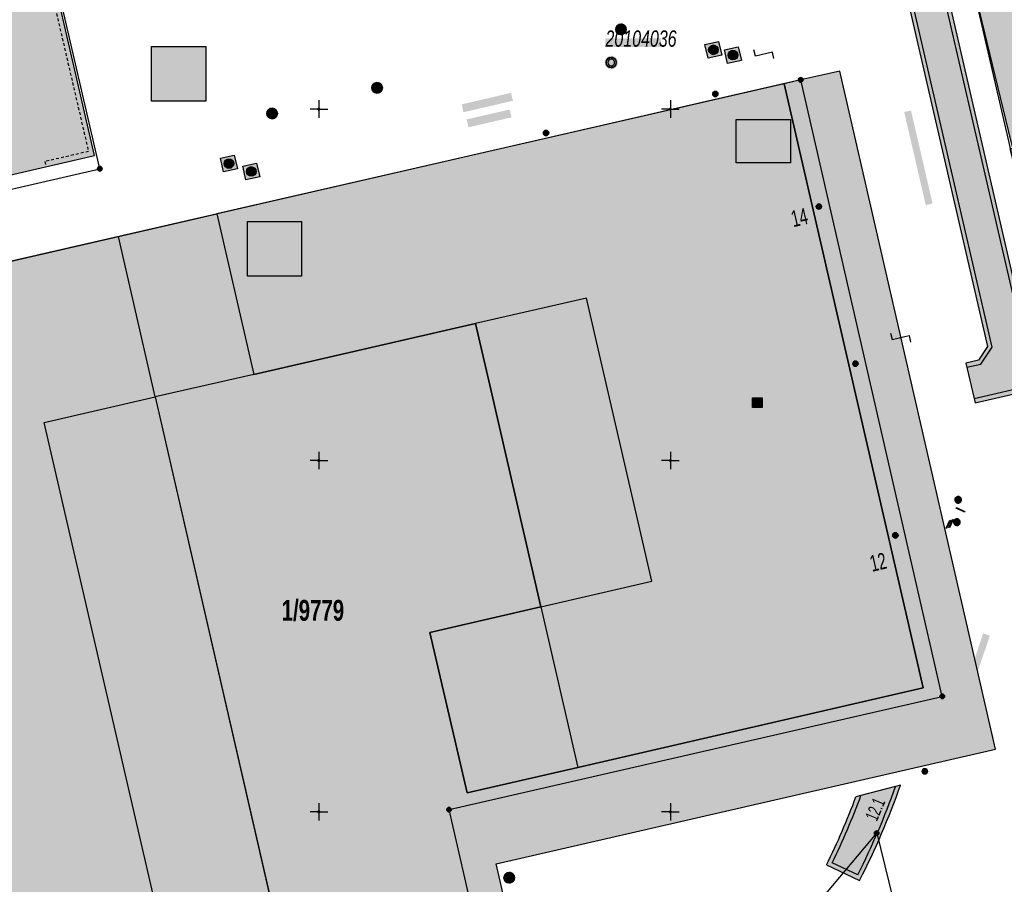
# Model space of a CAD drawing. Header units: metres. Extents: x 2695560 to 2696939, y 1260491 to 1262050.
# Tile 921 of 1005: x 2696555 to 2696625, y 1261545 to 1261606. Entities that reach past the tile are written whole.
import ezdxf

# ---------------------------------------------------------------- set-up
doc = ezdxf.new("R2010")
doc.units = ezdxf.units.M
doc.linetypes.add('AUSGEZOGEN', pattern=[0])
doc.linetypes.add('VERDECKT2_S2', pattern=[0.36, 0.2, -0.16])
for name, color, linetype in [('XR$1$AV_Flächen (EO)', 7, 'AUSGEZOGEN'), ('XR$1$AV_Gebäudeflächen (BB)', 7, 'AUSGEZOGEN'), ('XR$1$AV_Gebäudeflächen ut.', 7, 'AUSGEZOGEN'), ('XR$1$AV_Grenzpunkte', 7, 'AUSGEZOGEN'), ('XR$1$AV_Grundstück-Nr.', 7, 'AUSGEZOGEN'), ('XR$1$AV_Haus-Nr.', 7, 'AUSGEZOGEN'), ('XR$1$AV_Koordinatennetzpunkte', 7, 'AUSGEZOGEN'), ('XR$1$AV_Lagefixpunkt-Nr.', 7, 'AUSGEZOGEN'), ('XR$1$AV_Lagefixpunkte', 7, 'AUSGEZOGEN'), ('XR$1$AV_Linien (BB)', 7, 'AUSGEZOGEN'), ('XR$1$AV_Linien (EO)', 7, 'AUSGEZOGEN'), ('XR$1$AW_LK_Schachtdeckel', 24, 'AUSGEZOGEN'), ('XR$1$AW_LK_Zwischenpunkt', 24, 'AUSGEZOGEN'), ('XR$1$Liegenschaftsgrenzen', 7, 'AUSGEZOGEN'), ('XR$1$PFAV', 255, 'AUSGEZOGEN'), ('XR$1$PFAW', 255, 'AUSGEZOGEN'), ('XR$1$PFWA', 255, 'AUSGEZOGEN'), ('XR$1$PFWFM', 255, 'AUSGEZOGEN'), ('XR$1$TV_LK_KNOTEN', 92, 'AUSGEZOGEN'), ('XR$1$WA_LK_Absperrarmatur', 171, 'AUSGEZOGEN'), ('XR$1$WA_LK_Rohrleitungsteil', 171, 'AUSGEZOGEN')]:
    doc.layers.add(name, color=color, linetype=linetype)
doc.styles.add('ARIAL', font='arial.ttf')

# ---------------------------------------------------------------- blocks, each defined once
blk = doc.blocks.new('COMPLEXOBJECT_713')
at = {"layer": 'XR$1$AV_Linien (BB)', "color": 7, "linetype": 'AUSGEZOGEN', "transparency": 33554687}
blk.add_line((6610.145, 11513.715), (6612.244, 11516.538), dxfattribs=at)
blk.add_lwpolyline([(6631.014, 11545.905), (6634.673, 11552.676), (6639.01, 11561.037)], dxfattribs=at)
for centre, radius, start, end in [((6367.033, 11694.13), 302.748, 329.08387, 330.68586), ((6366.115, 11694.662), 303.809, 327.54164, 329.08665), ((6284.824, 11749.592), 401.891, 325.97238, 327.15376), ((6283.328, 11750.508), 403.643, 324.57439, 325.98347), ((6311.787, 11746.245), 378.27, 321.38154, 322.06841), ((6296.405, 11758.38), 397.861, 320.49325, 321.39861), ((6329.148, 11733.229), 356.601, 319.42355, 320.26445), ((6344.642, 11720.037), 336.253, 317.83525, 319.41347), ((6394.231, 11673.611), 268.334, 316.37035, 318.07541), ((6352.219, 11714.347), 326.851, 314.60613, 316.28321)]:
    blk.add_arc(centre, radius, start, end, dxfattribs=at)
blk = doc.blocks.new('COMPLEXOBJECT_920')
at = {"layer": 'XR$1$AV_Flächen (EO)', "color": 7, "linetype": 'AUSGEZOGEN', "transparency": 33554687}
blk.add_line((6611.113, 11546.226), (6613.462, 11545.122), dxfattribs=at)
blk.add_lwpolyline([(6616.365, 11551.89), (6616.017, 11551.801), (6613.556, 11551.17), (6613.2, 11551.079)], dxfattribs=at)
for centre, radius, start, end in [((6565.675, 11569.626), 53.703, 332.85248, 340.71561), ((6565.878, 11568.554), 50.446, 333.7288, 339.7316)]:
    blk.add_arc(centre, radius, start, end, dxfattribs=at)
blk = doc.blocks.new('COMPLEXOBJECT_946')
at = {"layer": 'XR$1$AV_Flächen (EO)', "color": 7, "linetype": 'AUSGEZOGEN', "transparency": 33554687}
blk.add_line((6576.642, 11521.632), (6580.261, 11522.465), dxfattribs=at)
blk.add_lwpolyline([(6589.642, 11537.451), (6587.607, 11546.306), (6623.133, 11554.462), (6612.043, 11602.701), (6609.269, 11602.074)], dxfattribs=at)
for centre, radius, start, end in [((6577.466, 11534.646), 12.495, 327.94585, 12.972), ((6577.46, 11534.648), 12.501, 282.94864, 327.9527)]:
    blk.add_arc(centre, radius, start, end, dxfattribs=at)
blk = doc.blocks.new('COMPLEXOBJECT_1140')
at = {"layer": 'XR$1$AV_Linien (EO)', "color": 7, "linetype": 'AUSGEZOGEN', "transparency": 33554687}
blk.add_line((6613.327, 11545.518), (6611.516, 11546.368), dxfattribs=at)
for centre, radius, start, end in [((6565.499, 11569.712), 53.599, 333.16684, 340.47781), ((6565.338, 11568.82), 51.347, 334.07093, 339.89527)]:
    blk.add_arc(centre, radius, start, end, dxfattribs=at)
blk = doc.blocks.new('BWAV1')
at = {"layer": 'XR$1$PFAV', "transparency": 33554687}
blk.add_hatch(color=7, dxfattribs=at).paths.add_polyline_path([(0.67, 0), (0.656, 0.135), (0.616, 0.264), (0.55, 0.383), (0.462, 0.486), (0.354, 0.569), (0.233, 0.628), (0.101, 0.662), (-0.034, 0.669), (-0.168, 0.649), (-0.295, 0.602), (-0.41, 0.53), (-0.508, 0.436), (-0.586, 0.325), (-0.639, 0.201), (-0.667, 0.068), (-0.667, -0.068), (-0.639, -0.201), (-0.586, -0.325), (-0.508, -0.436), (-0.41, -0.53), (-0.295, -0.602), (-0.168, -0.649), (-0.034, -0.669), (0.101, -0.662), (0.233, -0.628), (0.354, -0.569), (0.462, -0.486), (0.55, -0.383), (0.616, -0.264), (0.656, -0.135)])
at = {"color": 7, "transparency": 33554687}
for radius, start, end in [(0.5, 91.19481, 268.80519), (0.326, 91.19481, 268.80519), (0.5, 268.80519, 91.19481), (0.326, 268.80519, 91.19481)]:
    blk.add_arc((0, 0), radius, start, end, dxfattribs=at)
at = {"layer": 'XR$1$PFAV', "transparency": 33554687}
blk.add_circle((0, 0), 0.5, dxfattribs=at)
blk = doc.blocks.new('BAV15')
at = {"layer": 'XR$1$PFAV', "transparency": 33554687}
blk.add_hatch(color=7, dxfattribs=at).paths.add_polyline_path([(0.5, 0), (0.49, 0.1), (0.46, 0.2), (0.41, 0.29), (0.34, 0.36), (0.26, 0.42), (0.17, 0.47), (0.08, 0.49), (-0.03, 0.5), (-0.13, 0.48), (-0.22, 0.45), (-0.31, 0.4), (-0.38, 0.33), (-0.44, 0.24), (-0.48, 0.15), (-0.5, 0.05), (-0.5, -0.05), (-0.48, -0.15), (-0.44, -0.24), (-0.38, -0.33), (-0.31, -0.4), (-0.22, -0.45), (-0.13, -0.48), (-0.03, -0.5), (0.08, -0.49), (0.17, -0.47), (0.26, -0.42), (0.34, -0.36), (0.41, -0.29), (0.46, -0.2), (0.49, -0.1)])
at = {"color": 7, "transparency": 33554687}
for start, end in [(90, 270), (270, 90)]:
    blk.add_arc((0, 0), 0.5, start, end, dxfattribs=at)
at = {"layer": 'XR$1$PFAV', "transparency": 33554687}
blk.add_circle((0, 0), 0.5, dxfattribs=at)
blk = doc.blocks.new('BAV2041')
at = {"color": 7, "transparency": 33554687}
for p, q in [((-0.05, 0), (-0.5, 0)), ((0, 0.5), (0, 0.05)), ((0.05, 0), (0.5, 0)), ((0, -0.05), (0, -0.5))]:
    blk.add_line(p, q, dxfattribs=at)
blk.add_circle((0, 0), 0.05, dxfattribs=at)
for start, end in [(90, 270), (270, 90)]:
    blk.add_arc((0, 0), 0.05, start, end, dxfattribs=at)
blk = doc.blocks.new('BAW2093')
at = {"transparency": 33554687}
blk.add_lwpolyline([(-0.375, -0.5), (0, -0.5), (0, 0.5), (0.375, 0.5)], dxfattribs=at)
blk = doc.blocks.new('BAW2087')
at = {"lineweight": 25, "true_color": 0x000000, "transparency": 33554687}
h = blk.add_hatch(color=18, dxfattribs=at)
h.paths.add_polyline_path([(-0.5, 0.5), (-0.5, -0.5), (0.5, -0.5), (0.5, 0.5)])
h.paths.add_polyline_path([(0.337, -0.069), (0.316, -0.136), (0.282, -0.196), (0.237, -0.249), (0.182, -0.292), (0.119, -0.322), (0.052, -0.34), (-0.017, -0.343), (-0.086, -0.333), (-0.151, -0.309), (-0.21, -0.272), (-0.261, -0.224), (-0.301, -0.167), (-0.328, -0.103), (-0.342, -0.035), (-0.342, 0.035), (-0.328, 0.103), (-0.301, 0.167), (-0.261, 0.224), (-0.21, 0.272), (-0.151, 0.309), (-0.086, 0.333), (-0.017, 0.343), (0.052, 0.34), (0.119, 0.322), (0.182, 0.292), (0.237, 0.249), (0.282, 0.196), (0.316, 0.136), (0.337, 0.069), (0.344, 0)], flags=16)
at = {"layer": 'XR$1$PFAW', "lineweight": 25, "transparency": 33554687}
blk.add_hatch(color=7, dxfattribs=at).paths.add_polyline_path([(0.344, 0), (0.337, 0.069), (0.316, 0.136), (0.282, 0.196), (0.237, 0.249), (0.182, 0.292), (0.119, 0.322), (0.052, 0.34), (-0.017, 0.343), (-0.086, 0.333), (-0.151, 0.309), (-0.21, 0.272), (-0.261, 0.224), (-0.301, 0.167), (-0.328, 0.103), (-0.342, 0.035), (-0.342, -0.035), (-0.328, -0.103), (-0.301, -0.167), (-0.261, -0.224), (-0.21, -0.272), (-0.151, -0.309), (-0.086, -0.333), (-0.017, -0.343), (0.052, -0.34), (0.119, -0.322), (0.182, -0.292), (0.237, -0.249), (0.282, -0.196), (0.316, -0.136), (0.337, -0.069)])
at = {"lineweight": 25, "transparency": 33554687}
for p, q in [((-0.5, 0.5, 0.993), (0.5, 0.5, 0.993)), ((-0.5, -0.5, 0.993), (-0.5, 0.5, 0.993)), ((0.5, 0.5, 0.993), (0.5, -0.5, 0.993)), ((0.5, -0.5, 0.993), (-0.5, -0.5, 0.993))]:
    blk.add_line(p, q, dxfattribs=at)
blk.add_circle((0, 0), 0.344, dxfattribs=at)
at = {"layer": 'XR$1$PFAW', "lineweight": 25, "transparency": 33554687}
blk.add_line((-0.5, 0.5), (0.5, 0.5), dxfattribs=at)
at = {"layer": 'XR$1$PFAW', "color": 31, "lineweight": 25, "transparency": 33554687}
for p, q in [((-0.5, -0.5), (-0.5, 0.5)), ((0.5, 0.5), (0.5, -0.5)), ((0.5, -0.5), (-0.5, -0.5))]:
    blk.add_line(p, q, dxfattribs=at)
at = {"layer": 'XR$1$PFAW', "lineweight": 25, "transparency": 33554687}
blk.add_circle((0, 0), 0.344, dxfattribs=at)
blk = doc.blocks.new('BAW2082')
at = {"layer": 'XR$1$PFAW', "transparency": 33554687}
blk.add_hatch(color=7, dxfattribs=at).paths.add_polyline_path([(0.509, -0.003), (0.499, 0.098), (0.469, 0.194), (0.42, 0.283), (0.354, 0.359), (0.274, 0.421), (0.183, 0.466), (0.085, 0.491), (-0.016, 0.496), (-0.116, 0.481), (-0.211, 0.446), (-0.297, 0.392), (-0.37, 0.323), (-0.428, 0.24), (-0.468, 0.147), (-0.488, 0.047), (-0.488, -0.054), (-0.468, -0.153), (-0.428, -0.246), (-0.37, -0.329), (-0.297, -0.398), (-0.211, -0.452), (-0.116, -0.487), (-0.016, -0.502), (0.085, -0.497), (0.183, -0.472), (0.274, -0.427), (0.354, -0.366), (0.42, -0.289), (0.469, -0.2), (0.499, -0.104)])
at = {"transparency": 33554687}
for start, end in [(91.19481, 268.80519), (268.80519, 91.19481)]:
    blk.add_arc((0.01, 0), 0.5, start, end, dxfattribs=at)
at = {"layer": 'XR$1$PFAW', "transparency": 33554687}
blk.add_circle((0.009, -0.003), 0.5, dxfattribs=at)
blk = doc.blocks.new('BAW2081')
at = {"layer": 'XR$1$PFAW', "transparency": 33554687}
blk.add_hatch(color=7, dxfattribs=at).paths.add_polyline_path([(0.5, 0), (0.49, 0.1), (0.46, 0.2), (0.41, 0.29), (0.34, 0.36), (0.26, 0.42), (0.17, 0.47), (0.08, 0.49), (-0.03, 0.5), (-0.13, 0.48), (-0.22, 0.45), (-0.31, 0.4), (-0.38, 0.33), (-0.44, 0.24), (-0.48, 0.15), (-0.5, 0.05), (-0.5, -0.05), (-0.48, -0.15), (-0.44, -0.24), (-0.38, -0.33), (-0.31, -0.4), (-0.22, -0.45), (-0.13, -0.48), (-0.03, -0.5), (0.08, -0.49), (0.17, -0.47), (0.26, -0.42), (0.34, -0.36), (0.41, -0.29), (0.46, -0.2), (0.49, -0.1)])
at = {"transparency": 33554687}
blk.add_line((-0.43, -0.25), (0, 0), dxfattribs=at)
blk.add_lwpolyline([(0, 0.5), (0, 0), (0.43, -0.25)], dxfattribs=at)
for start, end in [(90, 180), (180, 270), (0, 90), (270, 0)]:
    blk.add_arc((0, 0), 0.5, start, end, dxfattribs=at)
at = {"layer": 'XR$1$PFAW', "transparency": 33554687}
blk.add_circle((0, 0), 0.5, dxfattribs=at)
blk = doc.blocks.new('BWA2013')
at = {"true_color": 0x000000, "transparency": 33554687}
blk.add_hatch(color=18, dxfattribs=at).paths.add_polyline_path([(-0.29, -0.41), (0.35, 0.36), (0.29, 0.41), (-0.35, -0.36)])
at = {"transparency": 33554687}
blk.add_lwpolyline([(-0.29, -0.41), (-0.35, -0.36), (0.29, 0.41), (0.35, 0.36), (-0.29, -0.41)], close=True, dxfattribs=at)
blk = doc.blocks.new('BWA965')
at = {"layer": 'XR$1$PFWA', "transparency": 33554687}
blk.add_hatch(color=7, dxfattribs=at).paths.add_polyline_path([(0, 0.5), (-0.05, 0.5), (-0.1, 0.49), (-0.15, 0.48), (-0.2, 0.46), (-0.24, 0.44), (-0.29, 0.41), (-0.33, 0.38), (-0.36, 0.34), (-0.4, 0.31), (-0.42, 0.26), (-0.45, 0.22), (-0.47, 0.17), (-0.48, 0.13), (-0.49, 0.08), (-0.5, 0.03), (-0.5, -0.03), (-0.49, -0.08), (-0.48, -0.13), (-0.47, -0.17), (-0.45, -0.22), (-0.42, -0.26), (-0.4, -0.31), (-0.36, -0.34), (-0.33, -0.38), (-0.29, -0.41), (-0.24, -0.44), (-0.2, -0.46), (-0.15, -0.48), (-0.1, -0.49), (-0.05, -0.5), (0, -0.5), (0.05, -0.5), (0.1, -0.49), (0.15, -0.48), (0.2, -0.46), (0.24, -0.44), (0.29, -0.41), (0.33, -0.38), (0.36, -0.34), (0.4, -0.31), (0.42, -0.26), (0.45, -0.22), (0.47, -0.17), (0.48, -0.13), (0.49, -0.08), (0.5, -0.03), (0.5, 0.03), (0.49, 0.08), (0.48, 0.13), (0.47, 0.17), (0.45, 0.22), (0.42, 0.26), (0.4, 0.31), (0.36, 0.34), (0.33, 0.38), (0.29, 0.41), (0.24, 0.44), (0.2, 0.46), (0.15, 0.48), (0.1, 0.49), (0.05, 0.5)])
at = {"transparency": 33554687}
blk.add_line((0, 0.5), (0, -0.5), dxfattribs=at)
for start, end in [(90, 270), (270, 90)]:
    blk.add_arc((0, 0), 0.5, start, end, dxfattribs=at)
blk = doc.blocks.new('BTV1')
at = {"layer": 'XR$1$PFWFM', "transparency": 33554687}
blk.add_hatch(color=7, dxfattribs=at).paths.add_polyline_path([(-0.5, 0.5), (-0.5, -0.5), (0.5, -0.5), (0.5, 0.5)])
at = {"color": 92, "transparency": 33554687}
for p, q in [((-0.22, 0.32), (-0.22, -0.3)), ((-0.21, -0.05), (0.23, 0.31)), ((-0.16, 0), (0.19, -0.28))]:
    blk.add_line(p, q, dxfattribs=at)
blk.add_polyline3d([(-0.5, 0.5, 0.99), (0.5, 0.5, 0.99), (0.5, -0.5, 0.99), (-0.5, -0.5, 0.99)], close=True, dxfattribs=at)

msp = doc.modelspace()

# ---------------------------------------------------------------- hatches: boundary and pattern name
at = {"transparency": 33554687}
for points in [[(2696596.355, 1261604.833), (2696596.355, 1261604.23), (2696600.297, 1261604.23), (2696600.297, 1261604.833)], [(2696564.071, 1261604.27), (2696564.071, 1261600.368), (2696567.915, 1261600.368), (2696567.915, 1261604.27)], [(2696586.126, 1261600.145), (2696586.257, 1261599.584), (2696589.768, 1261600.403), (2696589.637, 1261600.964)], [(2696586.479, 1261599.074), (2696586.609, 1261598.513), (2696589.673, 1261599.22), (2696589.543, 1261599.781)], [(2696618.089, 1261599.709), (2696617.604, 1261599.597), (2696619.137, 1261592.977), (2696619.622, 1261593.089)], [(2696605.66, 1261599.059), (2696605.66, 1261595.997), (2696609.509, 1261595.997), (2696609.509, 1261599.059)], [(2696570.88, 1261591.822), (2696570.88, 1261587.92), (2696574.729, 1261587.92), (2696574.729, 1261591.822)], [(2696600.377, 1261576.44), (2696600.493, 1261575.936), (2696610.485, 1261578.23), (2696610.369, 1261578.734)], [(2696621.065, 1261556.067), (2696621.537, 1261555.909), (2696623.695, 1261562.353), (2696623.223, 1261562.511)]]:
    msp.add_hatch(color=7, dxfattribs=at).paths.add_polyline_path(points)
at = {"layer": 'XR$1$AV_Gebäudeflächen (BB)', "true_color": 0xd2d2d2, "transparency": 33554687}
for points in [[(2696650.51, 1261651.66), (2696650.33, 1261651.53), (2696649.924, 1261651.237), (2696649.832, 1261651.336), (2696649.737, 1261651.432), (2696649.639, 1261651.524), (2696649.537, 1261651.613), (2696649.432, 1261651.698), (2696649.324, 1261651.779), (2696649.214, 1261651.857), (2696649.101, 1261651.93), (2696648.985, 1261652), (2696648.867, 1261652.065), (2696648.747, 1261652.127), (2696648.624, 1261652.183), (2696648.5, 1261652.236), (2696648.374, 1261652.284), (2696648.246, 1261652.328), (2696648.117, 1261652.367), (2696647.987, 1261652.402), (2696647.855, 1261652.432), (2696647.722, 1261652.457), (2696647.589, 1261652.477), (2696647.455, 1261652.493), (2696647.32, 1261652.504), (2696647.186, 1261652.511), (2696647.051, 1261652.512), (2696646.916, 1261652.509), (2696646.781, 1261652.501), (2696646.647, 1261652.489), (2696646.513, 1261652.471), (2696646.38, 1261652.449), (2696646.247, 1261652.422), (2696646.116, 1261652.391), (2696646.088, 1261652.518), (2696644.488, 1261652.146), (2696644.511, 1261652.049), (2696640.022, 1261651.007), (2696640, 1261651.105), (2696638.351, 1261650.722), (2696638.376, 1261650.616), (2696634.41, 1261649.696), (2696634.444, 1261649.548), (2696634.338, 1261649.523), (2696633.919, 1261649.426), (2696633.939, 1261649.338), (2696619.491, 1261645.985), (2696619.233, 1261645.925), (2696615.301, 1261645.013), (2696615.28, 1261645.1), (2696614.9, 1261645.012), (2696614.888, 1261644.618), (2696614.43, 1261644.512), (2696614.306, 1261645.048), (2696613.341, 1261644.839), (2696613.366, 1261644.729), (2696604.376, 1261642.648), (2696604.352, 1261642.753), (2696603.408, 1261642.534), (2696603.434, 1261642.425), (2696603.614, 1261641.648), (2696603.964, 1261641.729), (2696607.055, 1261628.463), (2696608.52, 1261622.172), (2696611.746, 1261608.328), (2696611.357, 1261608.237), (2696611.539, 1261607.458), (2696612.484, 1261607.679), (2696612.468, 1261607.747), (2696617.986, 1261609.037), (2696620.031, 1261609.515), (2696621.475, 1261609.853), (2696621.491, 1261609.785), (2696622.191, 1261609.949), (2696625.212, 1261597.507), (2696625.325, 1261597.023), (2696625.152, 1261596.983), (2696625.417, 1261595.844), (2696625.544, 1261595.874), (2696628.556, 1261582.935), (2696629.077, 1261580.695), (2696632.547, 1261565.793), (2696632.42, 1261565.764), (2696633.014, 1261563.213), (2696636.32, 1261562.83), (2696637.132, 1261564.334), (2696637.017, 1261564.394), (2696639.442, 1261569.106), (2696639.56, 1261569.05), (2696640.287, 1261570.591), (2696640.169, 1261570.647), (2696642.471, 1261575.444), (2696642.59, 1261575.39), (2696643.278, 1261576.927), (2696643.159, 1261576.981), (2696645.336, 1261581.825), (2696645.457, 1261581.777), (2696646.114, 1261583.37), (2696645.994, 1261583.42), (2696646.059, 1261583.578), (2696646.123, 1261583.735), (2696646.188, 1261583.893), (2696646.252, 1261584.051), (2696646.317, 1261584.208), (2696646.381, 1261584.366), (2696646.446, 1261584.524), (2696646.51, 1261584.682), (2696646.574, 1261584.84), (2696646.638, 1261584.997), (2696646.703, 1261585.155), (2696646.767, 1261585.313), (2696646.831, 1261585.471), (2696646.895, 1261585.629), (2696646.959, 1261585.787), (2696647.023, 1261585.945), (2696647.087, 1261586.103), (2696647.151, 1261586.261), (2696647.215, 1261586.419), (2696647.278, 1261586.577), (2696647.342, 1261586.735), (2696647.406, 1261586.893), (2696647.469, 1261587.051), (2696647.533, 1261587.209), (2696647.597, 1261587.367), (2696647.66, 1261587.525), (2696647.724, 1261587.683), (2696647.787, 1261587.841), (2696647.85, 1261588), (2696647.914, 1261588.158), (2696647.977, 1261588.316), (2696648.099, 1261588.27), (2696648.681, 1261589.838), (2696648.559, 1261589.884), (2696648.619, 1261590.046), (2696648.679, 1261590.208), (2696648.739, 1261590.37), (2696648.798, 1261590.533), (2696648.858, 1261590.695), (2696648.918, 1261590.857), (2696648.977, 1261591.019), (2696649.037, 1261591.181), (2696649.097, 1261591.344), (2696649.156, 1261591.506), (2696649.216, 1261591.668), (2696649.275, 1261591.831), (2696649.335, 1261591.993), (2696649.394, 1261592.155), (2696649.453, 1261592.318), (2696649.513, 1261592.48), (2696649.572, 1261592.642), (2696649.631, 1261592.805), (2696649.69, 1261592.967), (2696649.749, 1261593.129), (2696649.808, 1261593.292), (2696649.867, 1261593.454), (2696649.926, 1261593.617), (2696649.985, 1261593.779), (2696650.044, 1261593.942), (2696650.103, 1261594.104), (2696650.162, 1261594.267), (2696650.221, 1261594.429), (2696650.28, 1261594.592), (2696650.338, 1261594.754), (2696650.397, 1261594.917), (2696650.521, 1261594.878), (2696651.029, 1261596.497), (2696650.905, 1261596.536), (2696650.956, 1261596.699), (2696651.007, 1261596.863), (2696651.059, 1261597.026), (2696651.11, 1261597.19), (2696651.161, 1261597.353), (2696651.212, 1261597.517), (2696651.263, 1261597.68), (2696651.314, 1261597.844), (2696651.365, 1261598.007), (2696651.416, 1261598.171), (2696651.467, 1261598.335), (2696651.518, 1261598.498), (2696651.569, 1261598.662), (2696651.62, 1261598.825), (2696651.671, 1261598.989), (2696651.722, 1261599.152), (2696651.773, 1261599.316), (2696651.824, 1261599.479), (2696651.875, 1261599.643), (2696651.926, 1261599.806), (2696651.977, 1261599.97), (2696652.028, 1261600.134), (2696652.079, 1261600.297), (2696652.13, 1261600.461), (2696652.18, 1261600.624), (2696652.231, 1261600.788), (2696652.282, 1261600.952), (2696652.333, 1261601.115), (2696652.384, 1261601.279), (2696652.434, 1261601.442), (2696652.485, 1261601.606), (2696652.611, 1261601.572), (2696653.071, 1261603.202), (2696652.946, 1261603.238), (2696652.992, 1261603.403), (2696653.037, 1261603.567), (2696653.082, 1261603.732), (2696653.127, 1261603.897), (2696653.172, 1261604.062), (2696653.217, 1261604.226), (2696653.261, 1261604.391), (2696653.305, 1261604.556), (2696653.349, 1261604.721), (2696653.393, 1261604.886), (2696653.437, 1261605.051), (2696653.481, 1261605.216), (2696653.524, 1261605.382), (2696653.568, 1261605.547), (2696653.611, 1261605.712), (2696653.654, 1261605.877), (2696653.696, 1261606.043), (2696653.739, 1261606.208), (2696653.781, 1261606.373), (2696653.824, 1261606.539), (2696653.866, 1261606.704), (2696653.908, 1261606.87), (2696653.949, 1261607.036), (2696653.991, 1261607.201), (2696654.032, 1261607.367), (2696654.074, 1261607.533), (2696654.115, 1261607.698), (2696654.155, 1261607.864), (2696654.196, 1261608.03), (2696654.237, 1261608.196), (2696654.277, 1261608.362), (2696654.404, 1261608.332), (2696654.783, 1261609.984), (2696654.656, 1261610.014), (2696654.677, 1261610.1), (2696654.698, 1261610.186), (2696654.718, 1261610.273), (2696654.739, 1261610.359), (2696654.759, 1261610.445), (2696654.779, 1261610.532), (2696654.799, 1261610.618), (2696654.819, 1261610.704), (2696654.838, 1261610.791), (2696654.858, 1261610.877), (2696654.877, 1261610.964), (2696654.896, 1261611.051), (2696654.915, 1261611.137), (2696654.934, 1261611.224), (2696654.953, 1261611.31), (2696654.971, 1261611.397), (2696654.99, 1261611.484), (2696655.008, 1261611.571), (2696655.026, 1261611.658), (2696655.044, 1261611.744), (2696655.061, 1261611.831), (2696655.079, 1261611.918), (2696655.096, 1261612.005), (2696655.113, 1261612.092), (2696655.13, 1261612.179), (2696655.147, 1261612.266), (2696655.164, 1261612.353), (2696655.18, 1261612.44), (2696655.197, 1261612.528), (2696655.213, 1261612.615), (2696655.229, 1261612.702), (2696655.358, 1261612.682), (2696655.639, 1261614.376), (2696655.51, 1261614.396), (2696655.513, 1261614.554), (2696655.642, 1261614.536), (2696655.873, 1261616.211), (2696655.744, 1261616.229), (2696655.764, 1261616.401), (2696655.784, 1261616.574), (2696655.803, 1261616.746), (2696655.821, 1261616.918), (2696655.839, 1261617.091), (2696655.856, 1261617.263), (2696655.873, 1261617.436), (2696655.889, 1261617.609), (2696655.904, 1261617.782), (2696655.919, 1261617.954), (2696655.933, 1261618.127), (2696655.946, 1261618.3), (2696655.959, 1261618.473), (2696655.971, 1261618.646), (2696655.982, 1261618.819), (2696655.993, 1261618.992), (2696656.004, 1261619.165), (2696656.013, 1261619.339), (2696656.022, 1261619.512), (2696656.031, 1261619.685), (2696656.038, 1261619.858), (2696656.045, 1261620.032), (2696656.052, 1261620.205), (2696656.058, 1261620.378), (2696656.063, 1261620.552), (2696656.068, 1261620.725), (2696656.071, 1261620.898), (2696656.075, 1261621.072), (2696656.077, 1261621.245), (2696656.08, 1261621.419), (2696656.081, 1261621.592), (2696656.211, 1261621.586), (2696656.281, 1261623.275), (2696656.151, 1261623.281), (2696656.152, 1261623.455), (2696656.154, 1261623.629), (2696656.155, 1261623.803), (2696656.155, 1261623.977), (2696656.156, 1261624.151), (2696656.157, 1261624.325), (2696656.157, 1261624.499), (2696656.157, 1261624.673), (2696656.157, 1261624.847), (2696656.157, 1261625.021), (2696656.156, 1261625.195), (2696656.156, 1261625.37), (2696656.155, 1261625.544), (2696656.154, 1261625.718), (2696656.153, 1261625.892), (2696656.151, 1261626.066), (2696656.15, 1261626.24), (2696656.148, 1261626.414), (2696656.146, 1261626.588), (2696656.144, 1261626.762), (2696656.142, 1261626.936), (2696656.139, 1261627.11), (2696656.137, 1261627.284), (2696656.134, 1261627.458), (2696656.131, 1261627.632), (2696656.128, 1261627.806), (2696656.124, 1261627.98), (2696656.121, 1261628.154), (2696656.117, 1261628.328), (2696656.113, 1261628.502), (2696656.109, 1261628.676), (2696656.24, 1261628.679), (2696656.191, 1261630.361), (2696656.061, 1261630.358), (2696656.047, 1261630.613), (2696656.177, 1261630.622), (2696656.057, 1261632.305), (2696655.927, 1261632.297), (2696655.914, 1261632.457), (2696655.9, 1261632.618), (2696655.886, 1261632.778), (2696655.872, 1261632.938), (2696655.857, 1261633.098), (2696655.842, 1261633.259), (2696655.827, 1261633.419), (2696655.812, 1261633.579), (2696655.796, 1261633.739), (2696655.78, 1261633.899), (2696655.763, 1261634.059), (2696655.746, 1261634.219), (2696655.729, 1261634.379), (2696655.712, 1261634.539), (2696655.694, 1261634.699), (2696655.676, 1261634.859), (2696655.658, 1261635.019), (2696655.639, 1261635.178), (2696655.62, 1261635.338), (2696655.6, 1261635.498), (2696655.581, 1261635.658), (2696655.561, 1261635.817), (2696655.54, 1261635.977), (2696655.52, 1261636.136), (2696655.499, 1261636.296), (2696655.477, 1261636.455), (2696655.456, 1261636.615), (2696655.434, 1261636.774), (2696655.411, 1261636.933), (2696655.389, 1261637.093), (2696655.366, 1261637.252), (2696655.495, 1261637.271), (2696655.235, 1261638.958), (2696655.106, 1261638.939), (2696655.078, 1261639.098), (2696655.05, 1261639.257), (2696655.021, 1261639.415), (2696654.992, 1261639.574), (2696654.962, 1261639.732), (2696654.931, 1261639.89), (2696654.9, 1261640.049), (2696654.868, 1261640.207), (2696654.836, 1261640.365), (2696654.803, 1261640.523), (2696654.77, 1261640.68), (2696654.736, 1261640.838), (2696654.702, 1261640.996), (2696654.667, 1261641.153), (2696654.631, 1261641.31), (2696654.595, 1261641.467), (2696654.558, 1261641.624), (2696654.521, 1261641.781), (2696654.483, 1261641.938), (2696654.445, 1261642.095), (2696654.406, 1261642.251), (2696654.367, 1261642.407), (2696654.327, 1261642.564), (2696654.286, 1261642.72), (2696654.245, 1261642.876), (2696654.203, 1261643.031), (2696654.161, 1261643.187), (2696654.118, 1261643.342), (2696654.075, 1261643.498), (2696654.031, 1261643.653), (2696653.987, 1261643.808), (2696654.111, 1261643.848), (2696653.58, 1261645.461), (2696653.456, 1261645.421), (2696653.401, 1261645.572), (2696653.346, 1261645.724), (2696653.29, 1261645.875), (2696653.233, 1261646.025), (2696653.176, 1261646.176), (2696653.117, 1261646.326), (2696653.058, 1261646.476), (2696652.999, 1261646.625), (2696652.938, 1261646.774), (2696652.877, 1261646.923), (2696652.815, 1261647.072), (2696652.753, 1261647.22), (2696652.689, 1261647.368), (2696652.625, 1261647.516), (2696652.561, 1261647.663), (2696652.495, 1261647.811), (2696652.429, 1261647.957), (2696652.362, 1261648.104), (2696652.295, 1261648.25), (2696652.226, 1261648.396), (2696652.157, 1261648.541), (2696652.088, 1261648.686), (2696652.017, 1261648.831), (2696651.946, 1261648.976), (2696651.874, 1261649.12), (2696651.802, 1261649.264), (2696651.729, 1261649.407), (2696651.655, 1261649.55), (2696651.58, 1261649.693), (2696651.505, 1261649.835), (2696651.429, 1261649.977), (2696651.548, 1261650.052)], [(2696527.744, 1261624.898), (2696527.807, 1261624.625), (2696528.763, 1261620.464), (2696528.774, 1261620.415), (2696530.598, 1261612.482), (2696531.578, 1261608.205), (2696531.865, 1261608.276), (2696531.889, 1261608.179), (2696535.176, 1261608.979), (2696535.925, 1261605.755), (2696532.582, 1261604.953), (2696532.4, 1261604.909), (2696535.663, 1261590.882), (2696535.806, 1261590.915), (2696560.001, 1261596.502), (2696556.792, 1261610.536), (2696553.23, 1261609.712), (2696551.854, 1261615.661), (2696571.641, 1261620.242), (2696573.075, 1261613.956), (2696583.297, 1261616.325), (2696581.85, 1261622.618), (2696590.817, 1261624.703), (2696605.33, 1261628.064), (2696605.24, 1261628.454), (2696605.73, 1261628.566), (2696605.821, 1261628.176), (2696607.055, 1261628.463), (2696603.964, 1261641.729), (2696603.614, 1261641.648), (2696603.434, 1261642.425), (2696602.986, 1261642.321), (2696602.96, 1261642.436), (2696590.528, 1261639.558), (2696562.884, 1261633.157), (2696562.911, 1261633.04), (2696559.212, 1261632.169), (2696559.185, 1261632.286), (2696539.115, 1261627.648), (2696538.879, 1261627.594), (2696529.134, 1261625.342), (2696528.656, 1261625.231), (2696528.058, 1261625.093), (2696528.085, 1261624.976)], [(2696568.711, 1261592.364), (2696571.334, 1261580.933), (2696587.119, 1261584.557), (2696588.128, 1261580.168), (2696591.755, 1261564.398), (2696583.858, 1261562.576), (2696586.504, 1261551.174), (2696594.382, 1261552.974), (2696618.944, 1261558.634), (2696609.065, 1261601.607)], [(2696571.334, 1261580.933), (2696568.711, 1261592.364), (2696561.709, 1261590.734), (2696537.142, 1261585.095), (2696553.06, 1261515.791), (2696577.612, 1261521.442), (2696564.332, 1261579.326)]]:
    msp.add_hatch(color=254, dxfattribs=at).paths.add_polyline_path(points)
at = {"layer": 'XR$1$AV_Gebäudeflächen ut.', "true_color": 0xf5f5f5, "transparency": 33554687}
for points in [[(2696622.648, 1261578.908), (2696631.53, 1261580.952), (2696630.88, 1261583.778), (2696627.505, 1261583.001), (2696626.294, 1261583.692), (2696616.004, 1261628.309), (2696615.906, 1261628.286), (2696615.598, 1261629.621), (2696613.037, 1261629.03), (2696613.404, 1261627.436), (2696613.278, 1261627.406), (2696623.537, 1261582.92), (2696622.878, 1261581.937), (2696621.988, 1261581.732)], [(2696564.332, 1261579.326), (2696573.791, 1261538.097), (2696577.612, 1261521.442), (2696581.231, 1261522.275), (2696581.539, 1261522.35), (2696581.845, 1261522.433), (2696582.148, 1261522.523), (2696582.449, 1261522.621), (2696582.748, 1261522.727), (2696583.044, 1261522.84), (2696583.337, 1261522.96), (2696583.626, 1261523.088), (2696583.913, 1261523.224), (2696584.196, 1261523.366), (2696584.475, 1261523.516), (2696584.75, 1261523.673), (2696585.021, 1261523.836), (2696585.288, 1261524.007), (2696585.551, 1261524.184), (2696585.809, 1261524.367), (2696586.062, 1261524.558), (2696586.311, 1261524.754), (2696586.554, 1261524.957), (2696586.792, 1261525.166), (2696587.025, 1261525.381), (2696587.252, 1261525.601), (2696587.474, 1261525.828), (2696587.689, 1261526.06), (2696587.899, 1261526.297), (2696588.103, 1261526.539), (2696588.3, 1261526.787), (2696588.492, 1261527.039), (2696588.676, 1261527.297), (2696588.855, 1261527.559), (2696589.026, 1261527.825), (2696589.191, 1261528.096), (2696589.348, 1261528.37), (2696589.499, 1261528.649), (2696589.643, 1261528.931), (2696589.779, 1261529.217), (2696589.908, 1261529.506), (2696590.03, 1261529.798), (2696590.145, 1261530.094), (2696590.251, 1261530.392), (2696590.351, 1261530.693), (2696590.442, 1261530.996), (2696590.526, 1261531.301), (2696590.602, 1261531.609), (2696590.67, 1261531.918), (2696590.731, 1261532.229), (2696590.783, 1261532.542), (2696590.828, 1261532.855), (2696590.864, 1261533.17), (2696590.893, 1261533.485), (2696590.914, 1261533.801), (2696590.926, 1261534.118), (2696590.931, 1261534.434), (2696590.927, 1261534.751), (2696590.916, 1261535.068), (2696590.896, 1261535.384), (2696590.869, 1261535.699), (2696590.833, 1261536.014), (2696590.79, 1261536.328), (2696590.738, 1261536.64), (2696590.679, 1261536.951), (2696590.612, 1261537.261), (2696588.577, 1261546.116), (2696624.103, 1261554.272), (2696613.013, 1261602.511), (2696610.239, 1261601.884), (2696609.065, 1261601.607), (2696618.944, 1261558.634), (2696594.382, 1261552.974), (2696586.504, 1261551.174), (2696583.858, 1261562.576), (2696591.755, 1261564.398), (2696588.128, 1261580.168), (2696587.119, 1261584.557), (2696571.334, 1261580.933)], [(2696614.17, 1261550.889), (2696614.111, 1261550.729), (2696614.051, 1261550.57), (2696613.99, 1261550.41), (2696613.929, 1261550.251), (2696613.868, 1261550.092), (2696613.806, 1261549.933), (2696613.743, 1261549.774), (2696613.68, 1261549.616), (2696613.617, 1261549.458), (2696613.552, 1261549.3), (2696613.488, 1261549.142), (2696613.423, 1261548.985), (2696613.357, 1261548.827), (2696613.291, 1261548.67), (2696613.224, 1261548.514), (2696613.156, 1261548.357), (2696613.088, 1261548.2), (2696613.02, 1261548.044), (2696612.951, 1261547.888), (2696612.882, 1261547.733), (2696612.812, 1261547.577), (2696612.741, 1261547.422), (2696612.67, 1261547.267), (2696612.599, 1261547.112), (2696612.526, 1261546.958), (2696612.454, 1261546.804), (2696612.381, 1261546.65), (2696612.307, 1261546.496), (2696612.233, 1261546.342), (2696612.158, 1261546.189), (2696612.083, 1261546.036), (2696614.432, 1261544.932), (2696614.54, 1261545.144), (2696614.647, 1261545.356), (2696614.753, 1261545.569), (2696614.858, 1261545.782), (2696614.963, 1261545.996), (2696615.066, 1261546.21), (2696615.168, 1261546.424), (2696615.27, 1261546.639), (2696615.37, 1261546.855), (2696615.47, 1261547.071), (2696615.568, 1261547.287), (2696615.666, 1261547.504), (2696615.762, 1261547.721), (2696615.858, 1261547.939), (2696615.953, 1261548.157), (2696616.046, 1261548.375), (2696616.139, 1261548.594), (2696616.231, 1261548.814), (2696616.322, 1261549.033), (2696616.412, 1261549.254), (2696616.5, 1261549.474), (2696616.588, 1261549.695), (2696616.675, 1261549.916), (2696616.761, 1261550.138), (2696616.846, 1261550.36), (2696616.93, 1261550.582), (2696617.013, 1261550.805), (2696617.095, 1261551.028), (2696617.176, 1261551.252), (2696617.256, 1261551.476), (2696617.335, 1261551.7), (2696616.987, 1261551.611), (2696614.526, 1261550.98)]]:
    msp.add_hatch(color=7, dxfattribs=at).paths.add_polyline_path(points)

# ---------------------------------------------------------------- linework, layer by layer
at = {"color": 24, "lineweight": -3, "transparency": 33554687}
for points in [[(2696564.071, 1261604.27), (2696567.915, 1261604.27), (2696567.915, 1261600.368), (2696564.071, 1261600.368), (2696564.071, 1261604.27)], [(2696605.66, 1261599.059), (2696609.509, 1261599.059), (2696609.509, 1261595.997), (2696605.66, 1261595.997), (2696605.66, 1261599.059)], [(2696570.88, 1261591.822), (2696574.729, 1261591.822), (2696574.729, 1261587.92), (2696570.88, 1261587.92), (2696570.88, 1261591.822)]]:
    msp.add_lwpolyline(points, close=True, dxfattribs=at)
at = {"layer": 'XR$1$AV_Flächen (EO)', "color": 7, "linetype": 'AUSGEZOGEN', "transparency": 33554687}
msp.add_line((2696610.239, 1261601.884), (2696609.065, 1261601.607), dxfattribs=at)
msp.add_lwpolyline([(2696622.648, 1261578.908), (2696631.53, 1261580.952), (2696630.88, 1261583.778), (2696627.505, 1261583.001), (2696626.294, 1261583.692), (2696616.004, 1261628.309), (2696615.906, 1261628.286), (2696615.598, 1261629.621), (2696613.037, 1261629.03), (2696613.404, 1261627.436), (2696613.278, 1261627.406), (2696623.537, 1261582.92), (2696622.878, 1261581.937), (2696621.988, 1261581.732), (2696622.648, 1261578.908)], close=True, dxfattribs=at)
for points in [[(2696609.065, 1261601.607), (2696618.944, 1261558.634), (2696594.382, 1261552.974), (2696586.504, 1261551.174), (2696583.858, 1261562.576), (2696591.755, 1261564.398), (2696588.128, 1261580.168), (2696587.119, 1261584.557), (2696571.334, 1261580.933), (2696564.332, 1261579.326)], [(2696564.332, 1261579.326), (2696573.791, 1261538.097), (2696577.612, 1261521.442)]]:
    msp.add_lwpolyline(points, dxfattribs=at)
at = {"layer": 'XR$1$AV_Linien (BB)', "color": 7, "linetype": 'AUSGEZOGEN', "transparency": 33554687}
msp.add_line((2696568.711, 1261592.364), (2696571.334, 1261580.933), dxfattribs=at)
for points in [[(2696535.806, 1261590.915), (2696560.001, 1261596.502), (2696556.792, 1261610.536)], [(2696636.32, 1261562.83), (2696633.014, 1261563.213), (2696632.42, 1261565.764), (2696632.547, 1261565.793), (2696629.077, 1261580.695), (2696628.556, 1261582.935), (2696625.544, 1261595.874), (2696625.417, 1261595.844), (2696625.152, 1261596.983), (2696625.325, 1261597.023), (2696625.212, 1261597.507), (2696622.191, 1261609.949), (2696621.491, 1261609.785), (2696621.475, 1261609.853), (2696620.031, 1261609.515), (2696617.986, 1261609.037), (2696612.468, 1261607.747), (2696612.484, 1261607.679), (2696611.539, 1261607.458)], [(2696571.334, 1261580.933), (2696587.119, 1261584.557), (2696588.128, 1261580.168), (2696591.755, 1261564.398), (2696583.858, 1261562.576), (2696586.504, 1261551.174), (2696594.382, 1261552.974), (2696618.944, 1261558.634), (2696609.065, 1261601.607), (2696568.711, 1261592.364)], [(2696537.142, 1261585.095), (2696561.709, 1261590.734), (2696568.711, 1261592.364)], [(2696571.334, 1261580.933), (2696564.332, 1261579.326), (2696577.612, 1261521.442), (2696553.06, 1261515.791)]]:
    msp.add_lwpolyline(points, dxfattribs=at)
at = {"layer": 'XR$1$AV_Linien (EO)', "color": 7, "linetype": 'AUSGEZOGEN', "transparency": 33554687}
for p, q in [((2696564.332, 1261579.326), (2696561.709, 1261590.734)), ((2696591.755, 1261564.398), (2696594.382, 1261552.974))]:
    msp.add_line(p, q, dxfattribs=at)
for points in [[(2696615.404, 1261629.576), (2696626.031, 1261583.497), (2696627.458, 1261582.683), (2696630.655, 1261583.418), (2696631.171, 1261581.177), (2696622.579, 1261579.201)], [(2696622.056, 1261581.44), (2696623.061, 1261581.671), (2696623.859, 1261582.86), (2696613.202, 1261629.068)], [(2696591.755, 1261564.398), (2696599.651, 1261566.219), (2696595.003, 1261586.367), (2696587.119, 1261584.557)], [(2696573.791, 1261538.097), (2696565.93, 1261536.311), (2696556.431, 1261577.513), (2696564.332, 1261579.326)]]:
    msp.add_lwpolyline(points, dxfattribs=at)
at = {"layer": 'XR$1$AV_Linien (EO)', "color": 7, "linetype": 'VERDECKT2_S2', "transparency": 33554687}
msp.add_lwpolyline([(2696553.23, 1261609.712), (2696553.309, 1261609.372), (2696556.495, 1261610.109), (2696559.576, 1261596.793), (2696556.468, 1261596.074), (2696556.553, 1261595.706)], dxfattribs=at)
at = {"layer": 'XR$1$Liegenschaftsgrenzen', "color": 7, "linetype": 'AUSGEZOGEN', "transparency": 33554687}
for points in [[(2696527.101, 1261627.596), (2696531.578, 1261608.205), (2696531.822, 1261608.261), (2696536.023, 1261589.969), (2696560.389, 1261595.565), (2696556.99, 1261610.227), (2696608.145, 1261622.085)], [(2696608.145, 1261622.085), (2696611.531, 1261607.467), (2696622.145, 1261609.957), (2696632.969, 1261563.218), (2696636.32, 1261562.83)], [(2696560.358, 1261471.156), (2696551.823, 1261507.859), (2696588.84, 1261516.404), (2696615.646, 1261548.294), (2696617.657, 1261540.165), (2696615.833, 1261529.402)]]:
    msp.add_lwpolyline(points, dxfattribs=at)
msp.add_lwpolyline([(2696585.226, 1261549.967), (2696620.312, 1261558.026), (2696610.239, 1261601.884), (2696537.142, 1261585.095), (2696553.224, 1261515.074), (2696591.234, 1261523.804), (2696585.226, 1261549.967)], close=True, dxfattribs=at)

# ---------------------------------------------------------------- block references
at = {"layer": 'XR$1$AV_Flächen (EO)', "color": 7, "linetype": 'AUSGEZOGEN', "lineweight": -3, "transparency": 33554687}
for name in ['COMPLEXOBJECT_946', 'COMPLEXOBJECT_920']:
    msp.add_blockref(name, (2690000.97, 1249999.81), dxfattribs=at)
at = {"layer": 'XR$1$AV_Grenzpunkte', "color": 7, "linetype": 'AUSGEZOGEN', "lineweight": -3, "transparency": 33554687, "xscale": 0.3249999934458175, "yscale": 0.3249999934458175}
for p in [(2696610.239, 1261601.884), (2696560.389, 1261595.565), (2696620.312, 1261558.026), (2696585.226, 1261549.967), (2696615.646, 1261548.294)]:
    msp.add_blockref('BAV15', p, dxfattribs=at)
at = {"layer": 'XR$1$AV_Koordinatennetzpunkte', "color": 7, "linetype": 'AUSGEZOGEN', "lineweight": -3, "transparency": 33554687, "xscale": 1.25, "yscale": 1.25}
for p in [(2696575.97, 1261599.81), (2696600.97, 1261599.81), (2696575.97, 1261574.81), (2696600.97, 1261574.81), (2696575.97, 1261549.81), (2696600.97, 1261549.81)]:
    msp.add_blockref('BAV2041', p, dxfattribs=at)
at = {"layer": 'XR$1$AV_Lagefixpunkte', "color": 7, "linetype": 'AUSGEZOGEN', "lineweight": -3, "transparency": 33554687, "xscale": 0.7199999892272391, "yscale": 0.7199999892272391}
msp.add_blockref('BWAV1', (2696596.765, 1261603.124, 437.797), dxfattribs=at)
at = {"layer": 'XR$1$AV_Linien (BB)', "color": 7, "linetype": 'AUSGEZOGEN', "lineweight": -3, "transparency": 33554687}
msp.add_blockref('COMPLEXOBJECT_713', (2690000.97, 1249999.81), dxfattribs=at)
at = {"layer": 'XR$1$AV_Linien (EO)', "color": 7, "linetype": 'AUSGEZOGEN', "lineweight": -3, "transparency": 33554687}
msp.add_blockref('COMPLEXOBJECT_1140', (2690000.97, 1249999.81), dxfattribs=at)
at = {"layer": 'XR$1$AW_LK_Schachtdeckel', "color": 24, "linetype": 'AUSGEZOGEN', "lineweight": -3, "transparency": 33554687}
for name, p, xscale, yscale in [('BAW2082', (2696597.449, 1261605.482), 0.7499999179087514, 0.7499999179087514), ('BAW2082', (2696580.1, 1261601.323), 0.7499999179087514, 0.7499999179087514), ('BAW2081', (2696604.169, 1261600.879), 0.3749999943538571, 0.3749999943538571), ('BAW2082', (2696572.634, 1261599.5), 0.7499999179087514, 0.7499999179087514), ('BAW2081', (2696592.125, 1261598.109), 0.3749999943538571, 0.3749999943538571), ('BAW2081', (2696611.534, 1261592.877), 0.3749999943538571, 0.3749999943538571), ('BAW2081', (2696614.134, 1261581.695), 0.3749999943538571, 0.3749999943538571), ('BAW2081', (2696616.979, 1261569.48), 0.3749999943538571, 0.3749999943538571), ('BAW2081', (2696619.071, 1261552.69), 0.3749999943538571, 0.3749999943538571), ('BAW2082', (2696589.5, 1261545.122), 0.7499999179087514, 0.7499999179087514)]:
    msp.add_blockref(name, p, dxfattribs=dict(at, xscale=xscale, yscale=yscale))
for p, rotation in [((2696604.033, 1261604.026), 13.60160252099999), ((2696605.419, 1261603.652), 12.85288485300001), ((2696569.566, 1261595.935), 13.105487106), ((2696571.156, 1261595.37), 13.08152475)]:
    msp.add_blockref('BAW2087', p, dxfattribs=dict(at, rotation=rotation))
at = {"layer": 'XR$1$AW_LK_Zwischenpunkt', "color": 24, "linetype": 'AUSGEZOGEN', "lineweight": -3, "transparency": 33554687}
for p, xscale, yscale, rotation in [((2696607.622, 1261603.712), 1.250000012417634, 1.250000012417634, 103.5365904), ((2696617.345, 1261583.552), 1.250000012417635, 1.250000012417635, 283.18566384)]:
    msp.add_blockref('BAW2093', p, dxfattribs=dict(at, xscale=xscale, yscale=yscale, rotation=rotation))
at = {"layer": 'XR$1$TV_LK_KNOTEN', "color": 92, "linetype": 'AUSGEZOGEN', "lineweight": -3, "transparency": 33554687, "xscale": 0.7000000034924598, "yscale": 0.7000000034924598}
msp.add_blockref('BTV1', (2696607.155, 1261578.92), dxfattribs=at)
at = {"layer": 'XR$1$WA_LK_Absperrarmatur', "color": 171, "linetype": 'AUSGEZOGEN', "lineweight": -3, "transparency": 33554687, "xscale": 0.475528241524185, "yscale": 0.475528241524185}
for p, rotation in [((2696621.44, 1261572.004), 102.99365217), ((2696621.348, 1261570.422), 194.4119794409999)]:
    msp.add_blockref('BWA965', p, dxfattribs=dict(at, rotation=rotation))
at = {"layer": 'XR$1$WA_LK_Rohrleitungsteil', "color": 171, "linetype": 'AUSGEZOGEN', "lineweight": -3, "transparency": 33554687, "xscale": 0.6499999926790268}
for p, yscale, rotation in [((2696621.603, 1261571.296), 0.6499999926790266, 102.993652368), ((2696620.739, 1261570.265), 0.6499999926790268, 194.411979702), ((2696620.932, 1261570.315), 0.6499999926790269, 194.411979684)]:
    msp.add_blockref('BWA2013', p, dxfattribs=dict(at, yscale=yscale, rotation=rotation))

# ---------------------------------------------------------------- texts
at = {"layer": 'XR$1$AV_Grundstück-Nr.', "color": 7, "transparency": 33554687, "insert": (2696575.542, 1261564.127), "char_height": 1.48491, "width": 4.98214, "attachment_point": 5, "style": 'ARIAL'}
msp.add_mtext('\\A1;{\\fArial|i0|b1;\\H1.484908;\\W0.700000;\\C7;1/9779}\\P', dxfattribs=at)
at = {"layer": 'XR$1$AV_Haus-Nr.', "color": 7, "transparency": 33554687, "style": 'ARIAL'}
for s, insert, char_height, width, attachment_point, rotation in [('\\W0.64;14', (2696610.711, 1261592.229), 1.1621, 1.59081, 6, 12.9411), ('\\W0.64;12', (2696616.313, 1261567.711), 1.1621, 1.59081, 6, 12.9384), ('\\W0.63;12.1', (2696615.965, 1261549.811), 0.92968, 1.96781, 8, 66.7863)]:
    msp.add_mtext(s, dxfattribs=dict(at, insert=insert, char_height=char_height, width=width, attachment_point=attachment_point, rotation=rotation))
at = {"layer": 'XR$1$AV_Lagefixpunkt-Nr.', "color": 7, "transparency": 33554687, "insert": (2696596.355, 1261604.23), "char_height": 1.1621, "width": 5.50234, "attachment_point": 7, "style": 'ARIAL'}
msp.add_mtext('\\A1;{\\fArial|i1|b0;\\H1.162102;\\W0.700000;\\C7;20104036}\\P', dxfattribs=at)

doc.saveas('drawing.dxf')
